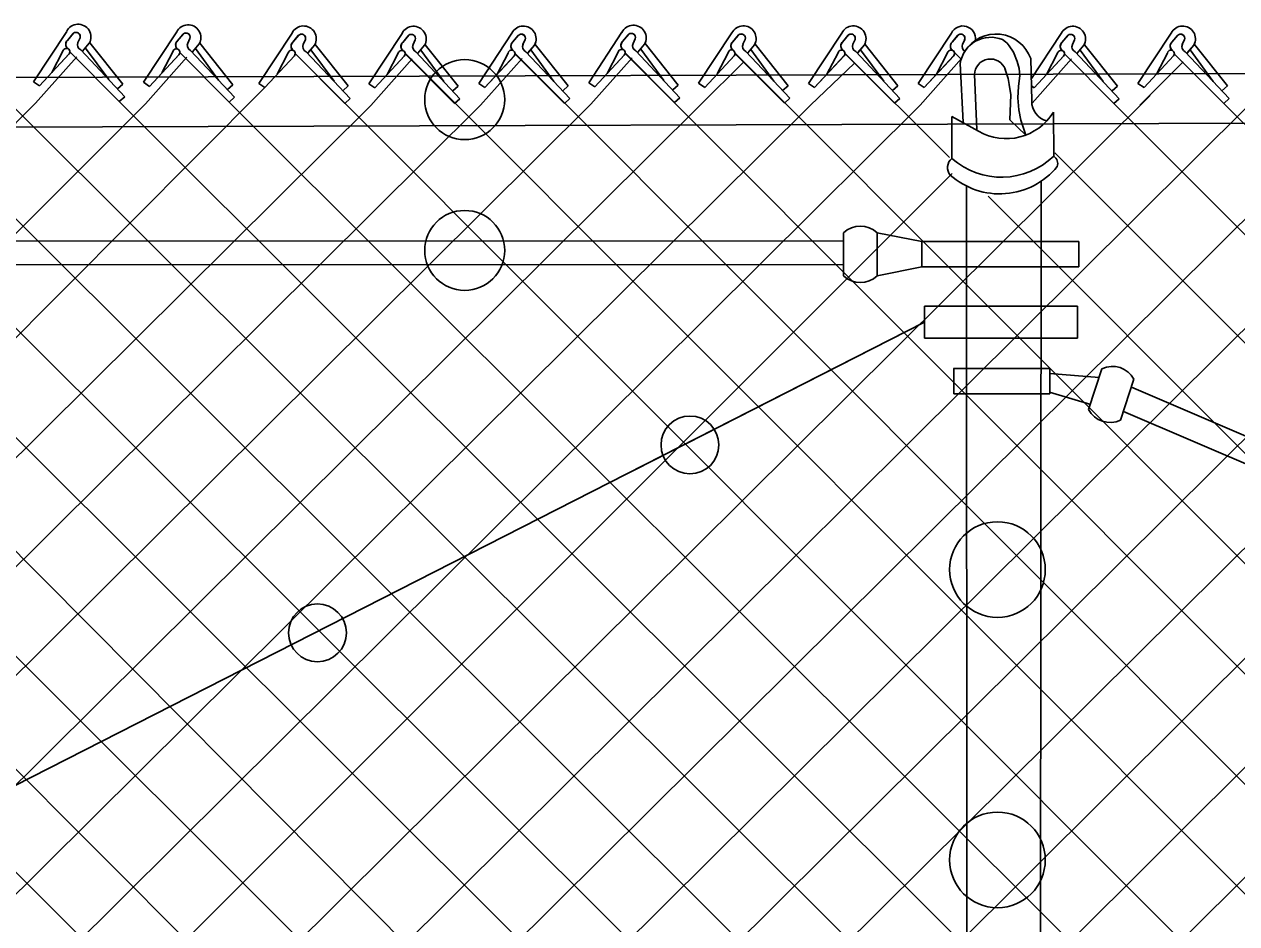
# Model space of a CAD drawing. Extents: x 0 to 1270, y 0 to 830.
# Drawn here: x 113.7 to 158.12, y 405.19 to 438.16 of the extents above; entities that cross this region are included whole.
import ezdxf

# ---------------------------------------------------------------- set-up
doc = ezdxf.new("R2010")
doc.units = 0
doc.layers.add('sb_Chainlink Fence', color=7, linetype='Continuous')
doc.layers.add('sb_Existing Structural Steel', color=7, linetype='Continuous')

msp = doc.modelspace()

# ---------------------------------------------------------------- linework, layer by layer
at = {"layer": 'sb_Chainlink Fence'}
for p, q in [((115.257, 437.896), (114.039, 436.051)), ((115.281, 437.561), (115.503, 437.825)), ((115.483, 437.803), (115.281, 437.561)), ((115.744, 437.661), (115.662, 437.483)), ((115.662, 437.49), (115.744, 437.657)), ((119.285, 437.874), (118.067, 436.029)), ((119.309, 437.539), (119.532, 437.803)), ((119.511, 437.781), (119.309, 437.539)), ((119.772, 437.638), (119.69, 437.461)), ((119.691, 437.467), (119.772, 437.634)), ((123.514, 437.832), (122.296, 435.987)), ((123.538, 437.498), (123.761, 437.761)), ((123.74, 437.739), (123.538, 437.498)), ((124.001, 437.597), (123.919, 437.42)), ((123.92, 437.426), (124.001, 437.593)), ((127.541, 437.822), (126.323, 435.977)), ((127.565, 437.487), (127.787, 437.751)), ((127.767, 437.729), (127.565, 437.487)), ((128.028, 437.586), (127.946, 437.409)), ((127.946, 437.416), (128.028, 437.582)), ((131.568, 437.83), (130.35, 435.986)), ((131.592, 437.496), (131.814, 437.759)), ((131.794, 437.738), (131.592, 437.496)), ((132.055, 437.595), (131.973, 437.418)), ((131.973, 437.424), (132.055, 437.591)), ((135.599, 437.86), (134.381, 436.015)), ((135.623, 437.525), (135.846, 437.789)), ((135.825, 437.767), (135.623, 437.525)), ((136.086, 437.625), (136.004, 437.447)), ((136.005, 437.454), (136.086, 437.621)), ((139.628, 437.837), (138.409, 435.993)), ((139.651, 437.503), (139.874, 437.767)), ((139.853, 437.745), (139.651, 437.503)), ((140.115, 437.602), (140.033, 437.425)), ((140.033, 437.431), (140.114, 437.598)), ((143.654, 437.835), (142.436, 435.99)), ((143.678, 437.5), (143.9, 437.764)), ((143.88, 437.742), (143.678, 437.5)), ((144.141, 437.599), (144.059, 437.422)), ((144.06, 437.428), (144.141, 437.595)), ((147.669, 437.832), (146.45, 435.987)), ((147.692, 437.498), (147.915, 437.761)), ((147.894, 437.739), (147.692, 437.498)), ((148.156, 437.597), (148.074, 437.42)), ((148.074, 437.426), (148.155, 437.593)), ((151.695, 437.822), (150.582, 436.136)), ((151.719, 437.487), (151.942, 437.751)), ((151.921, 437.729), (151.719, 437.487)), ((152.182, 437.586), (152.101, 437.409)), ((152.101, 437.416), (152.182, 437.582)), ((155.723, 437.83), (154.504, 435.986)), ((155.746, 437.496), (155.969, 437.759)), ((155.948, 437.738), (155.746, 437.496)), ((156.209, 437.595), (156.128, 437.418)), ((156.128, 437.424), (156.209, 437.591)), ((115.118, 437.168), (114.712, 436.392)), ((115.369, 437.143), (117.183, 435.321)), ((115.768, 437.214), (117.381, 435.5)), ((115.836, 437.166), (116.083, 437.459)), ((115.839, 437.17), (116.084, 437.46)), ((116.794, 436.129), (115.945, 437.284)), ((116.083, 437.459), (116.101, 437.493)), ((116.101, 437.493), (116.117, 437.53)), ((117.313, 435.963), (116.107, 437.481)), ((119.147, 437.146), (118.741, 436.37)), ((119.397, 437.12), (121.211, 435.299)), ((119.796, 437.191), (121.409, 435.478)), ((119.864, 437.144), (120.111, 437.437)), ((119.867, 437.148), (120.113, 437.438)), ((120.822, 436.107), (119.974, 437.262)), ((120.111, 437.437), (120.13, 437.471)), ((120.13, 437.471), (120.145, 437.507)), ((121.342, 435.941), (120.135, 437.458)), ((124.025, 437.15), (125.638, 435.437)), ((124.093, 437.102), (124.34, 437.395)), ((124.096, 437.107), (124.342, 437.396)), ((125.051, 436.066), (124.203, 437.221)), ((124.34, 437.395), (124.359, 437.429)), ((124.359, 437.429), (124.374, 437.466)), ((125.571, 435.9), (124.364, 437.417)), ((128.052, 437.14), (129.665, 435.426)), ((128.12, 437.092), (128.367, 437.385)), ((128.123, 437.096), (128.368, 437.386)), ((129.078, 436.055), (128.229, 437.21)), ((128.367, 437.385), (128.385, 437.419)), ((128.385, 437.419), (128.401, 437.455)), ((129.597, 435.889), (128.391, 437.407)), ((132.079, 437.148), (133.692, 435.435)), ((132.147, 437.1), (132.394, 437.393)), ((132.15, 437.105), (132.395, 437.394)), ((133.105, 436.064), (132.257, 437.219)), ((132.394, 437.393), (132.412, 437.427)), ((132.412, 437.427), (132.428, 437.464)), ((133.625, 435.898), (132.418, 437.415)), ((135.461, 437.132), (135.055, 436.356)), ((136.11, 437.178), (137.723, 435.464)), ((136.178, 437.13), (136.425, 437.423)), ((136.181, 437.134), (136.427, 437.424)), ((137.136, 436.093), (136.288, 437.248)), ((136.425, 437.423), (136.444, 437.457)), ((136.444, 437.457), (136.459, 437.494)), ((137.656, 435.927), (136.449, 437.445)), ((140.139, 437.155), (141.751, 435.442)), ((140.206, 437.108), (140.454, 437.401)), ((140.21, 437.112), (140.455, 437.402)), ((141.165, 436.071), (140.316, 437.226)), ((140.454, 437.401), (140.472, 437.435)), ((140.472, 437.435), (140.488, 437.471)), ((141.684, 435.905), (140.478, 437.422)), ((144.165, 437.153), (145.778, 435.439)), ((144.233, 437.105), (144.48, 437.398)), ((144.236, 437.109), (144.482, 437.399)), ((145.191, 436.068), (144.343, 437.223)), ((144.48, 437.398), (144.498, 437.432)), ((144.498, 437.432), (144.514, 437.468)), ((145.711, 435.902), (144.504, 437.42)), ((152.206, 437.14), (153.819, 435.426)), ((152.274, 437.092), (152.522, 437.385)), ((152.277, 437.096), (152.523, 437.386)), ((153.232, 436.055), (152.384, 437.21)), ((152.522, 437.385), (152.54, 437.419)), ((152.54, 437.419), (152.555, 437.455)), ((153.752, 435.889), (152.546, 437.407)), ((156.234, 437.148), (157.846, 435.435)), ((156.301, 437.1), (156.549, 437.393)), ((156.304, 437.105), (156.55, 437.394)), ((157.26, 436.064), (156.411, 437.219)), ((156.549, 437.393), (156.567, 437.427)), ((156.567, 437.427), (156.582, 437.464)), ((157.779, 435.898), (156.573, 437.415)), ((114.111, 435.258), (115.628, 436.966)), ((114.262, 435.899), (115.347, 437.068)), ((114.262, 435.899), (115.34, 437.061)), ((118.139, 435.235), (119.657, 436.944)), ((118.29, 435.877), (119.375, 437.045)), ((118.29, 435.877), (119.368, 437.039)), ((122.519, 435.835), (123.604, 437.004)), ((122.519, 435.835), (123.597, 436.997)), ((123.376, 437.104), (122.97, 436.328)), ((123.626, 437.079), (125.44, 435.257)), ((123.639, 437.076), (178.6, 382.045)), ((126.395, 435.183), (127.912, 436.892)), ((126.546, 435.825), (127.631, 436.994)), ((126.546, 435.825), (127.624, 436.987)), ((127.402, 437.094), (126.996, 436.318)), ((127.653, 437.068), (129.467, 435.247)), ((127.663, 437.083), (182.627, 382.037)), ((130.422, 435.192), (131.94, 436.901)), ((130.573, 435.833), (131.658, 437.002)), ((130.573, 435.833), (131.651, 436.995)), ((131.429, 437.102), (131.024, 436.327)), ((131.68, 437.077), (133.494, 435.255)), ((131.686, 437.09), (186.658, 382.007)), ((134.453, 435.222), (135.971, 436.93)), ((134.604, 435.863), (135.689, 437.032)), ((134.604, 435.863), (135.682, 437.025)), ((135.71, 437.097), (190.686, 382.03)), ((135.711, 437.106), (137.525, 435.285)), ((138.481, 435.199), (140.053, 436.767)), ((138.632, 435.841), (139.717, 437.009)), ((138.632, 435.841), (139.71, 437.002)), ((139.489, 437.11), (139.083, 436.334)), ((139.734, 437.103), (194.713, 382.032)), ((139.74, 437.084), (141.553, 435.263)), ((142.508, 435.196), (144.113, 436.731)), ((142.659, 435.838), (143.744, 437.007)), ((142.659, 435.838), (143.737, 437)), ((143.515, 437.107), (143.11, 436.331)), ((143.757, 437.11), (147.6, 433.268)), ((143.766, 437.081), (145.58, 435.26)), ((146.522, 435.194), (148.04, 436.903)), ((146.673, 435.835), (147.758, 437.004)), ((146.673, 435.835), (147.751, 436.997)), ((147.53, 437.104), (147.124, 436.328)), ((147.781, 437.117), (148.026, 436.872)), ((150.624, 435.268), (152.067, 436.892)), ((150.7, 435.825), (151.785, 436.994)), ((150.7, 435.825), (151.778, 436.987)), ((151.557, 437.094), (151.151, 436.318)), ((151.808, 437.068), (153.621, 435.247)), ((154.576, 435.192), (156.155, 436.773)), ((154.727, 435.833), (155.812, 437.002)), ((154.727, 435.833), (155.805, 436.995)), ((155.584, 437.102), (155.178, 436.327)), ((155.835, 437.077), (157.648, 435.255)), ((96.125, 436.231), (150.569, 381.394)), ((68.863, 382.004), (122.519, 435.835)), ((114.039, 436.051), (114.262, 435.899)), ((117.313, 435.963), (117.116, 435.784)), ((118.067, 436.029), (118.29, 435.877)), ((121.342, 435.941), (121.144, 435.762)), ((122.296, 435.987), (122.519, 435.835)), ((125.571, 435.9), (125.373, 435.72)), ((126.323, 435.977), (126.546, 435.825)), ((129.597, 435.889), (129.4, 435.71)), ((130.35, 435.986), (130.573, 435.833)), ((133.625, 435.898), (133.427, 435.718)), ((134.381, 436.015), (134.604, 435.863)), ((137.656, 435.927), (137.458, 435.748)), ((138.409, 435.993), (138.632, 435.841)), ((141.684, 435.905), (141.486, 435.726)), ((142.436, 435.99), (142.659, 435.838)), ((145.711, 435.902), (145.513, 435.723)), ((146.45, 435.987), (146.673, 435.835)), ((150.6, 435.894), (150.7, 435.825)), ((153.752, 435.889), (153.554, 435.71)), ((154.504, 435.986), (154.727, 435.833)), ((157.779, 435.898), (157.581, 435.718)), ((93.004, 435.342), (146.356, 382.086)), ((101.072, 382.029), (154.956, 435.546)), ((117.381, 435.5), (117.183, 435.321)), ((121.409, 435.478), (121.211, 435.299)), ((125.638, 435.437), (125.44, 435.257)), ((129.665, 435.426), (129.467, 435.247)), ((133.692, 435.435), (133.494, 435.255)), ((137.723, 435.464), (137.525, 435.285)), ((141.751, 435.442), (141.553, 435.263)), ((145.778, 435.439), (145.58, 435.26)), ((153.819, 435.426), (153.621, 435.247)), ((157.846, 435.435), (157.648, 435.255)), ((63.878, 385.11), (114.111, 435.258)), ((64.832, 382.034), (118.139, 435.235)), ((72.891, 382.026), (126.395, 435.183)), ((76.918, 382.029), (130.422, 435.192)), ((80.932, 382.032), (134.453, 435.222)), ((84.945, 435.304), (138.495, 382.147)), ((84.959, 382.042), (138.481, 435.199)), ((88.973, 435.313), (142.672, 381.508)), ((88.986, 382.034), (142.508, 435.196)), ((93.017, 382.004), (146.522, 435.194)), ((101.059, 435.317), (154.445, 382.045)), ((105.098, 435.293), (158.472, 382.037)), ((105.111, 382.053), (158.608, 435.222)), ((109.124, 435.283), (162.504, 382.007)), ((109.138, 382.063), (162.636, 435.199)), ((113.152, 435.291), (166.532, 382.03)), ((113.165, 382.055), (166.662, 435.196)), ((117.183, 435.321), (170.558, 382.032)), ((117.196, 382.025), (170.701, 435.173)), ((121.211, 435.299), (174.573, 382.035)), ((121.224, 382.047), (174.728, 435.162)), ((125.453, 382.089), (178.755, 435.171)), ((129.48, 382.099), (182.786, 435.2)), ((133.507, 382.091), (186.815, 435.178)), ((153.621, 435.247), (206.806, 382.058)), ((157.648, 435.255), (210.837, 382.028)), ((151.456, 433.442), (202.779, 382.067)), ((97.046, 382.026), (147.698, 432.692)), ((149.012, 431.855), (198.752, 382.056))]:
    msp.add_line(p, q, dxfattribs=at)
for centre, radius, start, end in [((115.676, 437.689), 0.468, 330.7731, 153.6798), ((119.705, 437.666), 0.468, 330.7731, 153.6798), ((123.933, 437.625), 0.468, 330.7731, 153.6798), ((127.96, 437.614), 0.468, 330.7731, 153.6798), ((131.987, 437.623), 0.468, 330.7731, 153.6798), ((136.019, 437.652), 0.468, 330.7731, 153.6798), ((140.047, 437.63), 0.468, 330.7731, 153.6798), ((144.073, 437.627), 0.468, 330.7731, 153.6798), ((148.088, 437.625), 0.468, 353.4079, 153.6798), ((152.115, 437.614), 0.468, 330.7731, 153.6798), ((156.142, 437.623), 0.468, 330.7731, 153.6798), ((115.599, 437.706), 0.152, 342.5148, 140.1368), ((115.6, 437.707), 0.152, 340.7344, 129.2174), ((119.628, 437.684), 0.152, 342.5148, 140.1368), ((119.628, 437.685), 0.152, 340.7344, 129.2174), ((123.856, 437.642), 0.152, 342.5148, 140.1368), ((123.857, 437.643), 0.152, 340.7344, 129.2174), ((127.883, 437.632), 0.152, 342.5148, 140.1368), ((127.884, 437.633), 0.152, 340.7344, 129.2174), ((131.91, 437.64), 0.152, 342.5148, 140.1368), ((131.911, 437.641), 0.152, 340.7344, 129.2174), ((135.942, 437.67), 0.152, 342.5148, 140.1368), ((135.942, 437.671), 0.152, 340.7344, 129.2174), ((139.97, 437.648), 0.152, 342.5148, 140.1368), ((139.97, 437.648), 0.152, 340.7344, 129.2174), ((143.996, 437.645), 0.152, 342.5148, 140.1368), ((143.997, 437.646), 0.152, 340.7344, 129.2174), ((148.011, 437.642), 0.152, 342.5148, 140.1368), ((148.011, 437.643), 0.152, 340.7344, 129.2174), ((152.038, 437.632), 0.152, 342.5148, 140.1368), ((152.038, 437.633), 0.152, 340.7344, 129.2174), ((156.065, 437.64), 0.152, 342.5148, 140.1368), ((156.065, 437.641), 0.152, 340.7344, 129.2174), ((115.244, 437.146), 0.128, 319.0215, 170.0696), ((115.41, 437.42), 0.192, 140.2017, 233.0053), ((115.416, 437.42), 0.195, 133.6672, 232.2344), ((115.856, 437.404), 0.209, 156.4833, 245.1578), ((119.273, 437.124), 0.128, 319.0215, 170.0696), ((119.439, 437.397), 0.192, 140.2017, 233.0053), ((119.444, 437.398), 0.195, 133.6672, 232.2344), ((119.884, 437.381), 0.209, 156.4833, 245.1578), ((123.502, 437.082), 0.128, 319.0215, 170.0696), ((123.668, 437.356), 0.192, 140.2017, 233.0053), ((123.673, 437.356), 0.195, 133.6672, 232.2344), ((124.113, 437.34), 0.209, 156.4833, 245.1578), ((127.528, 437.072), 0.128, 319.0215, 170.0696), ((127.694, 437.346), 0.192, 140.2017, 233.0053), ((127.7, 437.346), 0.195, 133.6672, 232.2344), ((128.14, 437.33), 0.209, 156.4833, 245.1578), ((131.555, 437.08), 0.128, 319.0215, 170.0696), ((131.722, 437.354), 0.192, 140.2017, 233.0053), ((131.727, 437.354), 0.195, 133.6672, 232.2344), ((132.167, 437.338), 0.209, 156.4833, 245.1578), ((135.587, 437.11), 0.128, 319.0215, 170.0696), ((135.753, 437.384), 0.192, 140.2017, 233.0053), ((135.758, 437.384), 0.195, 133.6672, 232.2344), ((136.198, 437.368), 0.209, 156.4833, 245.1578), ((139.615, 437.088), 0.128, 319.0215, 170.0696), ((139.781, 437.361), 0.192, 140.2017, 233.0053), ((139.786, 437.362), 0.195, 133.6672, 232.2344), ((140.227, 437.345), 0.209, 156.4833, 245.1578), ((143.641, 437.085), 0.128, 319.0215, 170.0696), ((143.808, 437.359), 0.192, 140.2017, 233.0053), ((143.813, 437.359), 0.195, 133.6672, 232.2344), ((144.253, 437.343), 0.209, 156.4833, 245.1578), ((147.656, 437.082), 0.128, 319.0215, 170.0696), ((147.827, 437.356), 0.195, 133.6672, 232.2344), ((148.268, 437.34), 0.209, 156.4833, 241.6944), ((151.683, 437.072), 0.128, 319.0215, 170.0696), ((151.849, 437.346), 0.192, 140.2017, 233.0053), ((151.854, 437.346), 0.195, 133.6672, 232.2344), ((152.294, 437.33), 0.209, 156.4833, 245.1578), ((155.71, 437.08), 0.128, 319.0215, 170.0696), ((155.876, 437.354), 0.192, 140.2017, 233.0053), ((155.881, 437.354), 0.195, 133.6672, 232.2344), ((156.322, 437.338), 0.209, 156.4833, 245.1578)]:
    msp.add_arc(centre, radius, start, end, dxfattribs=at)
at = {"layer": 'sb_Existing Structural Steel'}
for p, q in [((149.543, 437.596), (149.657, 437.509)), ((149.657, 437.509), (149.715, 437.457)), ((149.715, 437.457), (149.791, 437.369)), ((149.791, 437.369), (149.938, 437.131)), ((150.082, 436.791), (149.938, 437.131)), ((56.964, 436.034), (265.287, 436.674)), ((147.988, 436.718), (148.098, 434.568)), ((150.153, 436.533), (150.082, 436.791)), ((150.574, 436.895), (150.61, 435.337)), ((148.513, 436.309), (148.601, 434.302)), ((149.631, 436.538), (149.745, 436.165)), ((150.126, 435.873), (150.17, 436.278)), ((150.17, 436.278), (150.153, 436.533)), ((149.745, 436.165), (149.789, 435.95)), ((149.789, 435.95), (149.843, 435.569)), ((150.102, 435.458), (150.126, 435.873)), ((149.843, 435.569), (149.815, 434.65)), ((150.136, 435.018), (150.102, 435.458)), ((150.209, 434.647), (150.136, 435.018)), ((151.406, 434.936), (151.418, 433.324)), ((56.987, 434.219), (261.753, 434.847)), ((147.679, 434.781), (147.687, 433.238)), ((148.66, 434.24), (147.679, 434.781)), ((150.39, 434.09), (149.815, 434.65)), ((150.39, 434.09), (150.209, 434.647)), ((150.908, 379.079), (150.962, 432.395)), ((148.248, 379.111), (148.223, 432.216)), ((143.712, 428.939), (143.712, 430.516)), ((146.588, 430.189), (144.95, 430.516)), ((144.95, 428.939), (144.95, 430.516)), ((143.699, 430.209), (59.017, 430.241)), ((146.588, 430.189), (152.34, 430.189)), ((146.588, 429.267), (146.588, 430.189)), ((152.34, 429.266), (152.34, 430.194)), ((143.699, 429.34), (59.017, 429.373)), ((146.588, 429.267), (144.95, 428.939)), ((146.588, 429.267), (152.333, 429.267)), ((146.686, 427.82), (152.288, 427.82)), ((146.686, 426.648), (146.686, 427.82)), ((152.288, 426.648), (152.288, 427.82)), ((146.686, 427.234), (108.589, 407.826)), ((146.686, 427.234), (136.093, 421.842)), ((146.686, 426.648), (152.288, 426.648)), ((147.751, 425.536), (151.278, 425.536)), ((147.752, 424.614), (147.752, 425.536)), ((151.273, 425.536), (151.273, 424.614)), ((151.278, 425.359), (153.087, 425.214)), ((153.182, 425.531), (152.69, 424.033)), ((154.358, 425.145), (153.866, 423.647)), ((154.265, 424.861), (242.677, 386.934)), ((147.752, 424.614), (151.273, 424.614)), ((151.265, 424.676), (152.779, 424.227)), ((153.969, 423.971), (242.157, 386.047))]:
    msp.add_line(p, q, dxfattribs=at)
for centre, radius in [((129.838, 435.394), 1.465), ((129.838, 429.866), 1.465), ((138.09, 422.739), 1.06), ((149.356, 418.171), 1.752), ((124.444, 415.854), 1.06), ((149.356, 407.532), 1.752)]:
    msp.add_circle(centre, radius, dxfattribs=at)
for centre, radius, start, end in [((149.118, 436.533), 1.145, 68.1654, 170.6901), ((149.302, 436.448), 1.349, 19.3694, 147.4702), ((149.099, 436.294), 0.587, 20.3872, 178.5474), ((149.679, 435.981), 2.018, 239.6437, 328.8146), ((151.352, 435.333), 0.742, 179.6928, 255.2815), ((147.952, 432.905), 0.425, 128.4858, 220.3398), ((149.504, 435.299), 2.748, 228.5933, 314.1189), ((151.243, 433.054), 0.322, 339.5752, 57.1594), ((149.438, 434.659), 2.719, 228.2691, 320.8188), ((144.331, 429.861), 0.901, 46.6143, 133.3857), ((144.331, 429.594), 0.901, 226.6143, 313.3857), ((153.566, 424.716), 0.901, 28.4327, 115.2041), ((153.483, 424.462), 0.901, 208.4327, 295.2041)]:
    msp.add_arc(centre, radius, start, end, dxfattribs=at)

doc.saveas('drawing.dxf')
